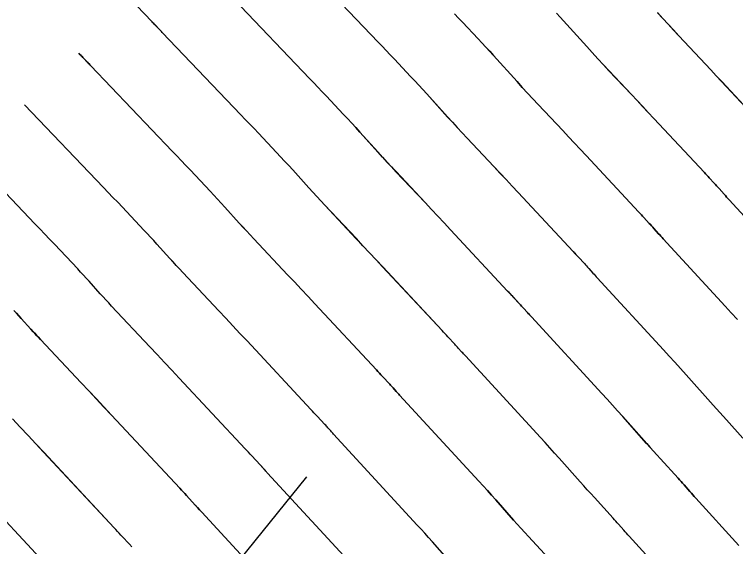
# Model space of a CAD drawing. Extents: x 954385 to 988206, y 1868364 to 1924553.
# Drawn here: x 955945.46 to 955974.29, y 1922916.14 to 1922937.41 of the extents above; entities that cross this region are included whole.
import ezdxf

# ---------------------------------------------------------------- set-up
doc = ezdxf.new("R2010")
doc.units = 0
for name, color, linetype in [('1', 7, 'Continuous'), ('Default', 7, 'Continuous'), ('Ex_Major Contours', 7, 'Continuous'), ('Ex_Minor Contours', 7, 'Continuous'), ('Slopes', 7, 'Continuous')]:
    doc.layers.add(name, color=color, linetype=linetype)

msp = doc.modelspace()

# ---------------------------------------------------------------- linework, layer by layer
at = {"layer": '1'}
for points in [[(955971.887, 1922914.518), (955970.039, 1922916.554), (955969.985, 1922916.614), (955969.931, 1922916.674), (955969.877, 1922916.734), (955969.824, 1922916.794), (955969.611, 1922917.037), (955969.558, 1922917.097), (955969.504, 1922917.157), (955969.45, 1922917.217), (955969.396, 1922917.277), (955968.643, 1922918.101), (955968.499, 1922918.259), (955968.357, 1922918.417), (955968.214, 1922918.575), (955968.072, 1922918.734), (955967.237, 1922919.674), (955967.05, 1922919.884), (955966.862, 1922920.092), (955966.673, 1922920.3), (955966.484, 1922920.507), (955963.486, 1922923.762), (955963.45, 1922923.801), (955963.414, 1922923.841), (955963.379, 1922923.88), (955963.343, 1922923.92), (955963.2, 1922924.079), (955963.165, 1922924.119), (955963.129, 1922924.158), (955963.093, 1922924.198), (955963.057, 1922924.237), (955962.783, 1922924.533), (955962.725, 1922924.595), (955962.667, 1922924.657), (955962.609, 1922924.719), (955962.551, 1922924.782), (955960.178, 1922927.326), (955959.915, 1922927.608), (955959.652, 1922927.889), (955959.389, 1922928.17), (955959.125, 1922928.451), (955957.869, 1922929.786), (955957.706, 1922929.96), (955957.543, 1922930.135), (955957.382, 1922930.311), (955957.221, 1922930.488), (955956.581, 1922931.198), (955956.42, 1922931.375), (955956.259, 1922931.551), (955956.096, 1922931.726), (955955.932, 1922931.9), (955955.209, 1922932.664), (955955.034, 1922932.849), (955954.858, 1922933.034), (955954.682, 1922933.219), (955954.506, 1922933.403), (955951.366, 1922936.694), (955951.332, 1922936.73), (955951.298, 1922936.765), (955951.265, 1922936.8), (955951.231, 1922936.835), (955951.096, 1922936.976), (955951.062, 1922937.011), (955951.028, 1922937.047), (955950.994, 1922937.082), (955950.961, 1922937.117), (955948.176, 1922940.036)], [(955957.077, 1922939.365), (955959.993, 1922936.309), (955960.157, 1922936.138), (955960.32, 1922935.966), (955960.483, 1922935.794), (955960.646, 1922935.622), (955961.297, 1922934.934), (955961.459, 1922934.762), (955961.621, 1922934.588), (955961.781, 1922934.414), (955961.94, 1922934.239), (955962.775, 1922933.313), (955962.968, 1922933.101), (955963.162, 1922932.889), (955963.357, 1922932.679), (955963.553, 1922932.47), (955964.625, 1922931.33), (955964.869, 1922931.07), (955965.112, 1922930.81), (955965.356, 1922930.55), (955965.599, 1922930.29), (955967.795, 1922927.935), (955967.848, 1922927.878), (955967.902, 1922927.82), (955967.955, 1922927.763), (955968.009, 1922927.705), (955968.243, 1922927.453), (955968.286, 1922927.406), (955968.329, 1922927.359), (955968.372, 1922927.311), (955968.415, 1922927.263), (955968.586, 1922927.072), (955968.629, 1922927.025), (955968.672, 1922926.977), (955968.715, 1922926.93), (955968.759, 1922926.883), (955971.405, 1922924.008), (955971.633, 1922923.76), (955971.86, 1922923.51), (955972.085, 1922923.26), (955972.31, 1922923.009), (955973.392, 1922921.791), (955973.523, 1922921.644), (955973.654, 1922921.498), (955973.785, 1922921.353), (955973.918, 1922921.208), (955974.581, 1922920.481)], [(955974.417, 1922916.188), (955972.696, 1922918.083), (955972.637, 1922918.149), (955972.577, 1922918.215), (955972.518, 1922918.281), (955972.46, 1922918.348), (955972.225, 1922918.615), (955972.167, 1922918.681), (955972.108, 1922918.747), (955972.048, 1922918.813), (955971.989, 1922918.879), (955971.28, 1922919.654), (955971.142, 1922919.806), (955971.005, 1922919.958), (955970.868, 1922920.11), (955970.732, 1922920.263), (955969.773, 1922921.341), (955969.568, 1922921.572), (955969.361, 1922921.801), (955969.153, 1922922.03), (955968.945, 1922922.257), (955966.123, 1922925.322), (955966.083, 1922925.365), (955966.043, 1922925.409), (955966.004, 1922925.452), (955965.965, 1922925.496), (955965.808, 1922925.671), (955965.769, 1922925.715), (955965.729, 1922925.758), (955965.689, 1922925.802), (955965.65, 1922925.845), (955965.396, 1922926.119), (955965.34, 1922926.179), (955965.284, 1922926.239), (955965.229, 1922926.299), (955965.173, 1922926.358), (955962.889, 1922928.808), (955962.636, 1922929.079), (955962.382, 1922929.35), (955962.129, 1922929.62), (955961.875, 1922929.89), (955960.711, 1922931.128), (955960.531, 1922931.319), (955960.353, 1922931.512), (955960.175, 1922931.706), (955959.998, 1922931.901), (955959.271, 1922932.706), (955959.106, 1922932.888), (955958.94, 1922933.069), (955958.772, 1922933.25), (955958.604, 1922933.429), (955957.927, 1922934.143), (955957.758, 1922934.322), (955957.589, 1922934.5), (955957.42, 1922934.678), (955957.25, 1922934.856), (955954.222, 1922938.03)], [(955967.13, 1922937.465), (955967.277, 1922937.303), (955968.339, 1922936.127), (955968.559, 1922935.885), (955968.78, 1922935.643), (955969.003, 1922935.403), (955969.227, 1922935.164), (955970.125, 1922934.21), (955970.349, 1922933.971), (955970.573, 1922933.732), (955970.797, 1922933.493), (955971.02, 1922933.253), (955973.038, 1922931.089), (955973.088, 1922931.036), (955973.137, 1922930.983), (955973.186, 1922930.93), (955973.235, 1922930.877), (955973.432, 1922930.665), (955973.481, 1922930.612), (955973.53, 1922930.559), (955973.578, 1922930.505), (955973.627, 1922930.452), (955973.83, 1922930.225), (955973.88, 1922930.169), (955973.93, 1922930.114), (955973.98, 1922930.059), (955974.031, 1922930.003), (955976.327, 1922927.51)], [(955975.66, 1922932.666), (955973.731, 1922934.735), (955973.517, 1922934.964), (955973.303, 1922935.193), (955973.089, 1922935.421), (955972.874, 1922935.649), (955972.016, 1922936.562), (955971.802, 1922936.79), (955971.589, 1922937.02), (955971.378, 1922937.251), (955971.167, 1922937.483)], [(955963.051, 1922937.432), (955963.208, 1922937.267), (955963.364, 1922937.101), (955963.99, 1922936.44), (955964.147, 1922936.274), (955964.302, 1922936.107), (955964.456, 1922935.94), (955964.609, 1922935.771), (955965.552, 1922934.725), (955965.761, 1922934.495), (955965.971, 1922934.266), (955966.182, 1922934.038), (955966.394, 1922933.812), (955967.375, 1922932.77), (955967.609, 1922932.521), (955967.843, 1922932.271), (955968.076, 1922932.021), (955968.31, 1922931.772), (955970.417, 1922929.512), (955970.468, 1922929.457), (955970.519, 1922929.402), (955970.571, 1922929.346), (955970.622, 1922929.291), (955970.836, 1922929.061), (955970.883, 1922929.01), (955970.93, 1922928.959), (955970.976, 1922928.907), (955971.023, 1922928.856), (955971.208, 1922928.649), (955971.254, 1922928.597), (955971.301, 1922928.546), (955971.348, 1922928.494), (955971.395, 1922928.443), (955973.866, 1922925.759), (955974.113, 1922925.49), (955974.358, 1922925.22)], [(955966.803, 1922915.675), (955966.005, 1922916.548), (955965.856, 1922916.712), (955965.708, 1922916.876), (955965.56, 1922917.041), (955965.413, 1922917.206), (955964.7, 1922918.007), (955964.532, 1922918.195), (955964.363, 1922918.383), (955964.194, 1922918.57), (955964.023, 1922918.756), (955960.85, 1922922.201), (955960.818, 1922922.237), (955960.786, 1922922.272), (955960.753, 1922922.308), (955960.721, 1922922.344), (955960.593, 1922922.487), (955960.561, 1922922.523), (955960.529, 1922922.558), (955960.496, 1922922.594), (955960.464, 1922922.629), (955960.169, 1922922.946), (955960.109, 1922923.011), (955960.049, 1922923.076), (955959.989, 1922923.14), (955959.929, 1922923.205), (955957.467, 1922925.844), (955957.195, 1922926.136), (955956.922, 1922926.428), (955956.649, 1922926.72), (955956.375, 1922927.011), (955955.027, 1922928.444), (955954.88, 1922928.601), (955954.734, 1922928.758), (955954.589, 1922928.917), (955954.444, 1922929.076), (955953.868, 1922929.714), (955953.723, 1922929.874), (955953.578, 1922930.032), (955953.432, 1922930.189), (955953.284, 1922930.346), (955952.491, 1922931.185), (955952.309, 1922931.377), (955952.127, 1922931.568), (955951.945, 1922931.759), (955951.763, 1922931.951), (955948.51, 1922935.359), (955948.475, 1922935.396), (955948.44, 1922935.432), (955948.405, 1922935.469), (955948.37, 1922935.505), (955948.23, 1922935.651), (955948.195, 1922935.687), (955948.16, 1922935.724), (955948.125, 1922935.761), (955948.09, 1922935.797), (955948.031, 1922935.86)], [(955962.76, 1922915.669), (955962.164, 1922916.34), (955962.015, 1922916.507), (955961.865, 1922916.674), (955961.714, 1922916.84), (955961.562, 1922917.005), (955958.214, 1922920.641), (955958.185, 1922920.672), (955958.157, 1922920.704), (955958.128, 1922920.736), (955958.1, 1922920.767), (955957.986, 1922920.895), (955957.957, 1922920.926), (955957.928, 1922920.958), (955957.9, 1922920.989), (955957.871, 1922921.021), (955957.556, 1922921.36), (955957.494, 1922921.427), (955957.432, 1922921.494), (955957.37, 1922921.561), (955957.307, 1922921.628), (955954.757, 1922924.363), (955954.474, 1922924.665), (955954.192, 1922924.967), (955953.909, 1922925.269), (955953.625, 1922925.571), (955952.185, 1922927.101), (955952.055, 1922927.241), (955951.925, 1922927.381), (955951.796, 1922927.522), (955951.667, 1922927.664), (955951.155, 1922928.231), (955951.027, 1922928.373), (955950.897, 1922928.513), (955950.767, 1922928.653), (955950.636, 1922928.792), (955949.772, 1922929.706), (955949.584, 1922929.904), (955949.396, 1922930.102), (955949.208, 1922930.3), (955949.019, 1922930.498), (955945.865, 1922933.804)], [(955959.101, 1922915.254), (955955.578, 1922919.081), (955955.553, 1922919.108), (955955.528, 1922919.136), (955955.503, 1922919.163), (955955.478, 1922919.191), (955955.378, 1922919.302), (955955.353, 1922919.33), (955955.328, 1922919.358), (955955.303, 1922919.385), (955955.278, 1922919.413), (955954.943, 1922919.774), (955954.879, 1922919.843), (955954.814, 1922919.913), (955954.75, 1922919.982), (955954.685, 1922920.051), (955952.046, 1922922.881), (955951.754, 1922923.194), (955951.461, 1922923.507), (955951.168, 1922923.819), (955950.875, 1922924.131), (955949.343, 1922925.759), (955949.229, 1922925.882), (955949.115, 1922926.004), (955949.003, 1922926.127), (955948.89, 1922926.251), (955948.442, 1922926.748), (955948.33, 1922926.872), (955948.217, 1922926.995), (955948.103, 1922927.117), (955947.988, 1922927.239), (955947.054, 1922928.226), (955946.859, 1922928.431), (955946.665, 1922928.636), (955946.47, 1922928.841), (955946.276, 1922929.045), (955943.698, 1922931.746)], [(955956.641, 1922913.504), (955952.942, 1922917.52), (955952.921, 1922917.544), (955952.899, 1922917.567), (955952.878, 1922917.591), (955952.856, 1922917.615), (955952.771, 1922917.71), (955952.75, 1922917.734), (955952.728, 1922917.758), (955952.706, 1922917.781), (955952.685, 1922917.805), (955952.33, 1922918.188), (955952.263, 1922918.259), (955952.197, 1922918.331), (955952.13, 1922918.402), (955952.064, 1922918.474), (955949.336, 1922921.399), (955949.034, 1922921.723), (955948.731, 1922922.046), (955948.428, 1922922.369), (955948.125, 1922922.691), (955946.501, 1922924.417), (955946.404, 1922924.522), (955946.306, 1922924.627), (955946.209, 1922924.733), (955946.113, 1922924.839), (955945.729, 1922925.264), (955945.633, 1922925.37), (955945.536, 1922925.476), (955945.438, 1922925.581)], [(955950.146, 1922916.138), (955950.128, 1922916.157), (955950.11, 1922916.177), (955950.092, 1922916.197), (955949.716, 1922916.602), (955949.648, 1922916.676), (955949.579, 1922916.749), (955949.51, 1922916.823), (955949.442, 1922916.897), (955946.625, 1922919.917), (955946.313, 1922920.251), (955946.001, 1922920.585), (955945.688, 1922920.919), (955945.375, 1922921.252)]]:
    msp.add_lwpolyline(points, dxfattribs=at)
at = {"layer": 'Default'}
msp.add_arc((955068.332, 1922107.114), 1145.916, 31.460692, 46.414195, dxfattribs=at)
at = {"layer": 'Ex_Major Contours'}
for points in [[(955957.078, 1922939.365), (955959.994, 1922936.309), (955960.157, 1922936.137), (955960.321, 1922935.966), (955960.484, 1922935.794), (955960.646, 1922935.622), (955961.297, 1922934.934), (955961.459, 1922934.761), (955961.62, 1922934.588), (955961.78, 1922934.413), (955961.939, 1922934.238), (955962.774, 1922933.312), (955962.967, 1922933.1), (955963.161, 1922932.888), (955963.356, 1922932.678), (955963.551, 1922932.469), (955964.624, 1922931.33), (955964.868, 1922931.07), (955965.111, 1922930.81), (955965.355, 1922930.55), (955965.598, 1922930.289), (955967.794, 1922927.935), (955967.848, 1922927.877), (955967.901, 1922927.82), (955967.955, 1922927.762), (955968.008, 1922927.705), (955968.242, 1922927.453), (955968.286, 1922927.406), (955968.329, 1922927.359), (955968.372, 1922927.311), (955968.415, 1922927.264), (955968.586, 1922927.073), (955968.629, 1922927.025), (955968.672, 1922926.978), (955968.715, 1922926.93), (955968.759, 1922926.883), (955971.405, 1922924.009), (955971.633, 1922923.76), (955971.86, 1922923.511), (955972.085, 1922923.26), (955972.31, 1922923.009), (955973.392, 1922921.791), (955973.523, 1922921.645), (955973.654, 1922921.499), (955973.786, 1922921.353), (955973.918, 1922921.208), (955974.581, 1922920.481)], [(955959.102, 1922915.255), (955955.579, 1922919.081), (955955.553, 1922919.109), (955955.528, 1922919.136), (955955.503, 1922919.164), (955955.478, 1922919.192), (955955.379, 1922919.303), (955955.354, 1922919.331), (955955.328, 1922919.358), (955955.303, 1922919.386), (955955.278, 1922919.413), (955954.943, 1922919.774), (955954.878, 1922919.843), (955954.814, 1922919.912), (955954.75, 1922919.981), (955954.685, 1922920.05), (955952.045, 1922922.881), (955951.753, 1922923.194), (955951.46, 1922923.506), (955951.168, 1922923.819), (955950.874, 1922924.131), (955949.342, 1922925.759), (955949.228, 1922925.881), (955949.114, 1922926.003), (955949.001, 1922926.126), (955948.889, 1922926.25), (955948.441, 1922926.747), (955948.329, 1922926.871), (955948.216, 1922926.994), (955948.102, 1922927.116), (955947.988, 1922927.238), (955947.054, 1922928.226), (955946.86, 1922928.431), (955946.665, 1922928.636), (955946.471, 1922928.841), (955946.276, 1922929.045), (955943.698, 1922931.748)]]:
    msp.add_lwpolyline(points, dxfattribs=at)
at = {"layer": 'Ex_Minor Contours'}
for points in [[(955971.886, 1922914.518), (955970.039, 1922916.554), (955969.985, 1922916.614), (955969.931, 1922916.674), (955969.877, 1922916.734), (955969.824, 1922916.795), (955969.611, 1922917.037), (955969.558, 1922917.097), (955969.504, 1922917.158), (955969.45, 1922917.218), (955969.396, 1922917.277), (955968.643, 1922918.102), (955968.5, 1922918.259), (955968.357, 1922918.417), (955968.215, 1922918.575), (955968.073, 1922918.734), (955967.237, 1922919.675), (955967.05, 1922919.884), (955966.862, 1922920.092), (955966.674, 1922920.3), (955966.484, 1922920.507), (955963.487, 1922923.762), (955963.451, 1922923.802), (955963.415, 1922923.841), (955963.379, 1922923.881), (955963.343, 1922923.92), (955963.201, 1922924.079), (955963.165, 1922924.119), (955963.129, 1922924.158), (955963.093, 1922924.198), (955963.057, 1922924.237), (955962.782, 1922924.532), (955962.724, 1922924.594), (955962.666, 1922924.657), (955962.608, 1922924.719), (955962.551, 1922924.781), (955960.177, 1922927.326), (955959.914, 1922927.607), (955959.651, 1922927.889), (955959.388, 1922928.169), (955959.124, 1922928.45), (955957.868, 1922929.785), (955957.705, 1922929.959), (955957.542, 1922930.134), (955957.381, 1922930.31), (955957.22, 1922930.487), (955956.58, 1922931.197), (955956.42, 1922931.374), (955956.258, 1922931.55), (955956.096, 1922931.725), (955955.932, 1922931.899), (955955.209, 1922932.664), (955955.034, 1922932.849), (955954.859, 1922933.034), (955954.683, 1922933.219), (955954.507, 1922933.403), (955951.366, 1922936.695), (955951.333, 1922936.73), (955951.299, 1922936.765), (955951.265, 1922936.8), (955951.232, 1922936.836), (955951.097, 1922936.977), (955951.063, 1922937.012), (955951.029, 1922937.047), (955950.996, 1922937.082), (955950.962, 1922937.117), (955948.177, 1922940.036)], [(955954.222, 1922938.03), (955957.25, 1922934.856), (955957.42, 1922934.678), (955957.59, 1922934.5), (955957.759, 1922934.322), (955957.928, 1922934.143), (955958.603, 1922933.428), (955958.772, 1922933.249), (955958.939, 1922933.069), (955959.105, 1922932.888), (955959.271, 1922932.706), (955959.997, 1922931.9), (955960.174, 1922931.705), (955960.351, 1922931.511), (955960.53, 1922931.319), (955960.71, 1922931.127), (955961.874, 1922929.89), (955962.128, 1922929.62), (955962.381, 1922929.349), (955962.635, 1922929.079), (955962.888, 1922928.808), (955965.172, 1922926.358), (955965.228, 1922926.298), (955965.284, 1922926.238), (955965.34, 1922926.178), (955965.395, 1922926.118), (955965.65, 1922925.845), (955965.689, 1922925.802), (955965.729, 1922925.759), (955965.769, 1922925.715), (955965.808, 1922925.671), (955965.965, 1922925.497), (955966.004, 1922925.453), (955966.043, 1922925.409), (955966.083, 1922925.366), (955966.123, 1922925.323), (955968.945, 1922922.258), (955969.153, 1922922.03), (955969.361, 1922921.802), (955969.568, 1922921.572), (955969.773, 1922921.342), (955970.733, 1922920.263), (955970.869, 1922920.11), (955971.006, 1922919.958), (955971.143, 1922919.806), (955971.28, 1922919.655), (955971.989, 1922918.879), (955972.048, 1922918.814), (955972.108, 1922918.748), (955972.167, 1922918.681), (955972.225, 1922918.615), (955972.46, 1922918.348), (955972.518, 1922918.281), (955972.577, 1922918.215), (955972.637, 1922918.149), (955972.696, 1922918.083), (955974.416, 1922916.188)], [(955976.327, 1922927.51), (955974.031, 1922930.004), (955973.98, 1922930.059), (955973.93, 1922930.114), (955973.88, 1922930.17), (955973.83, 1922930.225), (955973.627, 1922930.452), (955973.578, 1922930.505), (955973.53, 1922930.559), (955973.481, 1922930.612), (955973.432, 1922930.665), (955973.235, 1922930.877), (955973.186, 1922930.93), (955973.136, 1922930.983), (955973.087, 1922931.036), (955973.038, 1922931.089), (955971.019, 1922933.253), (955970.796, 1922933.492), (955970.572, 1922933.732), (955970.348, 1922933.97), (955970.123, 1922934.209), (955969.226, 1922935.163), (955969.002, 1922935.402), (955968.779, 1922935.642), (955968.558, 1922935.884), (955968.338, 1922936.127), (955967.277, 1922937.303), (955967.13, 1922937.465)], [(955975.66, 1922932.665), (955973.73, 1922934.735), (955973.516, 1922934.964), (955973.302, 1922935.192), (955973.088, 1922935.421), (955972.873, 1922935.649), (955972.015, 1922936.561), (955971.801, 1922936.789), (955971.588, 1922937.019), (955971.377, 1922937.25), (955971.166, 1922937.482)], [(955974.358, 1922925.22), (955974.113, 1922925.49), (955973.866, 1922925.759), (955971.395, 1922928.443), (955971.348, 1922928.495), (955971.301, 1922928.546), (955971.254, 1922928.597), (955971.208, 1922928.649), (955971.023, 1922928.856), (955970.976, 1922928.907), (955970.929, 1922928.959), (955970.882, 1922929.01), (955970.835, 1922929.061), (955970.622, 1922929.291), (955970.57, 1922929.346), (955970.519, 1922929.401), (955970.467, 1922929.456), (955970.416, 1922929.512), (955968.309, 1922931.771), (955968.075, 1922932.021), (955967.842, 1922932.271), (955967.608, 1922932.52), (955967.374, 1922932.769), (955966.393, 1922933.811), (955966.181, 1922934.038), (955965.97, 1922934.265), (955965.76, 1922934.494), (955965.551, 1922934.725), (955964.608, 1922935.771), (955964.455, 1922935.939), (955964.301, 1922936.107), (955964.146, 1922936.274), (955963.99, 1922936.44), (955963.365, 1922937.101), (955963.208, 1922937.267), (955963.052, 1922937.432)], [(955948.031, 1922935.862), (955948.092, 1922935.797), (955948.127, 1922935.761), (955948.162, 1922935.724), (955948.197, 1922935.688), (955948.231, 1922935.651), (955948.371, 1922935.505), (955948.406, 1922935.469), (955948.441, 1922935.433), (955948.476, 1922935.396), (955948.511, 1922935.359), (955951.763, 1922931.95), (955951.946, 1922931.759), (955952.127, 1922931.568), (955952.309, 1922931.376), (955952.491, 1922931.185), (955953.284, 1922930.346), (955953.431, 1922930.189), (955953.577, 1922930.031), (955953.723, 1922929.873), (955953.867, 1922929.714), (955954.443, 1922929.075), (955954.588, 1922928.916), (955954.733, 1922928.757), (955954.879, 1922928.6), (955955.026, 1922928.443), (955956.374, 1922927.01), (955956.648, 1922926.719), (955956.921, 1922926.428), (955957.194, 1922926.136), (955957.466, 1922925.844), (955959.929, 1922923.204), (955959.989, 1922923.14), (955960.049, 1922923.075), (955960.109, 1922923.011), (955960.169, 1922922.946), (955960.464, 1922922.629), (955960.496, 1922922.594), (955960.529, 1922922.558), (955960.561, 1922922.523), (955960.593, 1922922.487), (955960.721, 1922922.344), (955960.754, 1922922.308), (955960.786, 1922922.273), (955960.818, 1922922.237), (955960.851, 1922922.202), (955964.023, 1922918.756), (955964.194, 1922918.57), (955964.364, 1922918.383), (955964.533, 1922918.196), (955964.701, 1922918.007), (955965.413, 1922917.206), (955965.56, 1922917.041), (955965.708, 1922916.876), (955965.857, 1922916.712), (955966.006, 1922916.548), (955966.803, 1922915.675)], [(955962.76, 1922915.67), (955962.164, 1922916.34), (955962.015, 1922916.507), (955961.865, 1922916.674), (955961.714, 1922916.84), (955961.562, 1922917.006), (955958.215, 1922920.641), (955958.186, 1922920.673), (955958.157, 1922920.704), (955958.128, 1922920.736), (955958.1, 1922920.768), (955957.986, 1922920.895), (955957.957, 1922920.927), (955957.929, 1922920.958), (955957.9, 1922920.99), (955957.871, 1922921.021), (955957.556, 1922921.36), (955957.494, 1922921.427), (955957.431, 1922921.494), (955957.369, 1922921.56), (955957.307, 1922921.627), (955954.756, 1922924.362), (955954.473, 1922924.665), (955954.191, 1922924.967), (955953.908, 1922925.269), (955953.624, 1922925.571), (955952.184, 1922927.101), (955952.053, 1922927.24), (955951.924, 1922927.38), (955951.795, 1922927.521), (955951.666, 1922927.663), (955951.154, 1922928.23), (955951.026, 1922928.372), (955950.897, 1922928.513), (955950.767, 1922928.653), (955950.636, 1922928.792), (955949.772, 1922929.705), (955949.584, 1922929.904), (955949.396, 1922930.102), (955949.208, 1922930.3), (955949.02, 1922930.498), (955945.864, 1922933.805)], [(955945.438, 1922925.58), (955945.535, 1922925.475), (955945.632, 1922925.37), (955945.728, 1922925.264), (955946.112, 1922924.838), (955946.208, 1922924.732), (955946.305, 1922924.626), (955946.402, 1922924.521), (955946.5, 1922924.417), (955948.124, 1922922.691), (955948.427, 1922922.369), (955948.73, 1922922.046), (955949.033, 1922921.722), (955949.335, 1922921.399), (955952.063, 1922918.473), (955952.13, 1922918.402), (955952.196, 1922918.331), (955952.263, 1922918.259), (955952.33, 1922918.188), (955952.685, 1922917.805), (955952.707, 1922917.782), (955952.728, 1922917.758), (955952.75, 1922917.734), (955952.771, 1922917.711), (955952.857, 1922917.615), (955952.878, 1922917.592), (955952.899, 1922917.568), (955952.921, 1922917.544), (955952.943, 1922917.521), (955956.641, 1922913.504)], [(955950.146, 1922916.138), (955950.128, 1922916.158), (955950.11, 1922916.178), (955950.092, 1922916.197), (955949.716, 1922916.601), (955949.648, 1922916.675), (955949.579, 1922916.749), (955949.51, 1922916.823), (955949.441, 1922916.897), (955946.624, 1922919.917), (955946.312, 1922920.251), (955946, 1922920.585), (955945.687, 1922920.918), (955945.374, 1922921.251)], [(955946.82, 1922915.32), (955943.914, 1922918.435)]]:
    msp.add_lwpolyline(points, dxfattribs=at)
at = {"layer": 'Slopes'}
msp.add_lwpolyline([(955957.131, 1922918.928), (955905.867, 1922855.461), (955906.799, 1922861.389), (955905.867, 1922855.461), (955911.466, 1922857.619)], dxfattribs=at)

doc.saveas('drawing.dxf')
